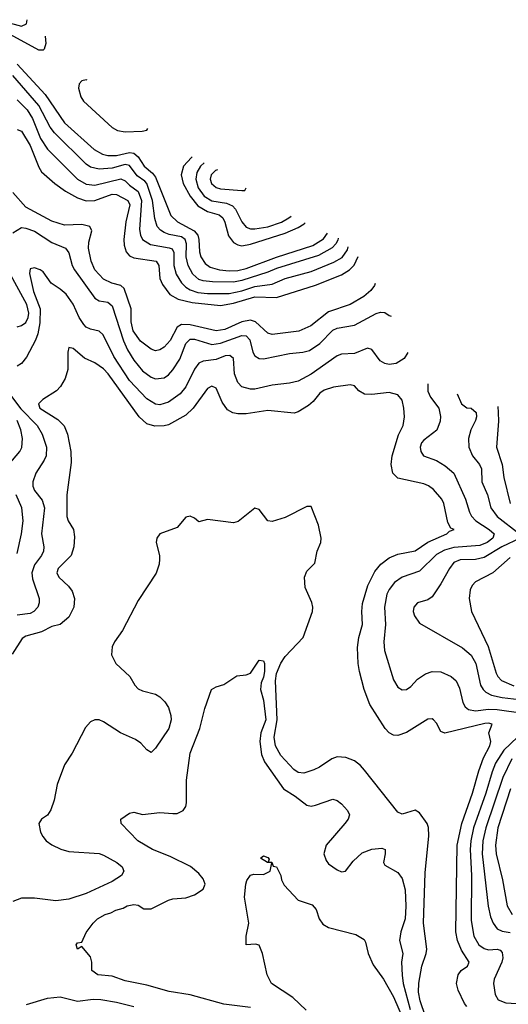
# Model space of a CAD drawing. Header units: inches. Extents: x 884549 to 1028252, y 526810 to 653624.
# Tile 456 of 656: x 926342 to 928601, y 630554 to 635107. Entities that reach past the tile are written whole.
import ezdxf

# ---------------------------------------------------------------- set-up
doc = ezdxf.new("R2010")
doc.units = ezdxf.units.IN
doc.header["$MEASUREMENT"] = 0
doc.layers.add('A9623', color=7, linetype='Continuous')

msp = doc.modelspace()

# ---------------------------------------------------------------- linework, layer by layer
at = {"layer": 'A9623', "color": 5}
for points, elevation in [([(926276.1, 635096.1), (926350, 635076.9), (926373, 635087), (926376.9, 635106.6)], 2540), ([(926459.2, 635030.5), (926462.7, 634997.3), (926454.8, 634970), (926450, 634966), (926430, 634965.5), (926298, 635038)], 2520), ([(926330, 634900.4), (926460.1, 634760.1), (926550, 634630.1), (926687.1, 634507.1), (926725.1, 634485.1), (926750, 634478.9), (926790, 634479.4), (926850, 634493.1), (926870, 634490.1), (926890, 634473.2), (926918.1, 634430), (926956.4, 634396.4), (926970, 634378.6), (927041.4, 634201.4), (927072.1, 634172.1), (927148.8, 634130), (927165.7, 634110), (927171, 634090), (927173.4, 634033.4), (927180.1, 634010), (927199.8, 633979.8), (927223, 633963), (927265.7, 633950), (927310, 633945.9), (927350, 633947), (927390, 633956.7), (927530, 634008.8), (927697.5, 634062.5), (927747.1, 634092.9), (927764.8, 634119.1)], 2480), ([(927814, 634095.8), (927812.4, 634087.6), (927803.7, 634070), (927787.6, 634052.4), (927724.2, 634015.8), (927530, 633956.6), (927490, 633939.5), (927370, 633901.1), (927330, 633893.8), (927234.1, 633894.1), (927190, 633898.7), (927170, 633906), (927142.7, 633930), (927121.8, 633970), (927112.3, 634010), (927113.4, 634070), (927107.9, 634090), (927090, 634103.2), (927033.6, 634113.6), (927010, 634122.9), (926993.3, 634133.3), (926978.5, 634150), (926967.1, 634187.1), (926955.5, 634270), (926930.3, 634350), (926920.7, 634360.7), (926884.8, 634384.8), (926850, 634433), (926830, 634437), (926770, 634419.9), (926710, 634415.5), (926670, 634425.4), (926650, 634438.5), (926502.9, 634582.9), (926482.7, 634610), (926430, 634710), (926310, 634849.2)], 2460), ([(926650, 634829), (926630, 634824.5), (926616.9, 634810), (926614, 634790), (926625.2, 634750), (926637.8, 634730), (926770, 634607.5), (926793.8, 634593.8), (926830, 634588.7), (926908.6, 634591.4), (926930, 634596.1), (926935.2, 634603.9)], 2520), ([(926653.5, 634827.5), (926650, 634829)], 2520), ([(926330, 634736.8), (926376.9, 634690), (926401.8, 634650), (926438.1, 634558.1), (926470, 634508.2), (926610, 634370.1), (926650, 634346.5), (926690, 634341.6), (926810, 634371.3), (926830, 634361.7), (926850, 634340.9), (926890, 634311.8), (926905.5, 634270), (926896.8, 634136.8), (926900.1, 634110), (926909.6, 634090), (926946.8, 634066.8), (927032.5, 634052.5), (927046.5, 634046.5), (927054.8, 634030), (927054.3, 633970), (927065.3, 633930), (927090.1, 633890), (927109.6, 633869.6), (927130, 633857), (927166, 633846), (927210, 633840.5), (927310, 633841.2), (927370, 633853.1), (927430, 633873.8), (927510, 633884.5), (927570, 633910.4), (927690, 633941.9), (927795.1, 633984.9), (927832.5, 634007.5), (927858.1, 634041.9), (927860.7, 634057)], 2440), ([(926330, 634599), (926350, 634591.7), (926390, 634525.1), (926430, 634424.7), (926442.8, 634402.8), (926504.1, 634350), (926554.6, 634314.6), (926610, 634282.8), (926650, 634269.1), (926690, 634271.1), (926770, 634299.7), (926790, 634299.1), (926842.5, 634270), (926851.3, 634250), (926832.3, 634172.3), (926823, 634090), (926824.5, 634064.5), (926834.1, 634034.1), (926850, 634015.6), (926870, 634005.3), (926973.9, 633990), (926984.9, 633970), (926989.6, 633910), (927002.9, 633882.9), (927036.6, 633836.6), (927075, 633815), (927139, 633799), (927270, 633785.7), (927330, 633795.3), (927430, 633825.4), (927530, 633822), (927710, 633879.9), (927830, 633927.6), (927866.7, 633950), (927887.9, 633972.1), (927906.9, 634012)], 2420), ([(927139.7, 634472.8), (927136.2, 634470), (927098.8, 634430), (927089, 634390), (927098.7, 634350), (927130.6, 634290), (927166.3, 634246.3), (927210, 634220.4), (927264.6, 634204.6), (927281, 634190), (927290.8, 634170), (927307, 634107), (927330, 634076.1), (927350, 634065.1), (927370, 634061.8), (927410, 634069.2), (927570, 634119.4), (927630, 634145.9), (927657.2, 634162.8), (927661.9, 634168)], 2520), ([(927194.8, 634444.7), (927178.2, 634430), (927160.6, 634399.4), (927156.4, 634370), (927166.9, 634330), (927195.5, 634290), (927230, 634269.5), (927298.1, 634258.1), (927326, 634246), (927340.5, 634230), (927370, 634171.7), (927390, 634146.8), (927410, 634139.7), (927430, 634139.2), (927490, 634149.5), (927552.2, 634170), (927587.2, 634190), (927596.8, 634198.9)], 2540), ([(927256.3, 634413.2), (927248.1, 634410), (927227.3, 634390), (927223.4, 634370), (927229.1, 634350), (927250, 634330.8), (927270, 634324.4), (927370, 634316.5), (927383.2, 634316.8), (927389.7, 634330)], 2560), ([(927985.8, 633886.5), (927982, 633878), (927965.2, 633854.8), (927933.3, 633826.7), (927870, 633790.5), (927770, 633756), (927688.3, 633691.7), (927633.1, 633666.9), (927510, 633651.7), (927490, 633657), (927431.7, 633710), (927410, 633718.2), (927370, 633710.1), (927290, 633674.1), (927250, 633667.6), (927130, 633696.5), (927090, 633696.8), (927070, 633684.8), (927037.2, 633622.8), (927010, 633592.8), (926990, 633579.8), (926970, 633575.9), (926950, 633582.6), (926900.8, 633620.8), (926867.4, 633667.4), (926858.2, 633710), (926857.6, 633770), (926824.5, 633864.5), (926810, 633877.6), (926767.8, 633887.8), (926730, 633907), (926690.1, 633950), (926673.3, 633990), (926660.1, 634050), (926661.9, 634078.1), (926675.4, 634130), (926665.8, 634150), (926630, 634159.9), (926550, 634156.4), (926490, 634174.8), (926370, 634240.6), (926310, 634307.5)], 2380), ([(926310, 634120.9), (926350, 634145.8), (926370, 634142.6), (926410, 634128.9), (926490, 634076.1), (926553.8, 634050), (926569, 634029), (926585, 633970), (926595.3, 633950), (926690, 633819.7), (926710, 633806.8), (926750, 633800.1), (926770, 633783.8), (926821.5, 633621.5), (926840.3, 633580.3), (926870, 633532.7), (926910, 633482.8), (926950, 633453.2), (926970, 633446.7), (927010, 633451.5), (927030, 633465), (927050, 633487.1), (927082.7, 633537.3), (927110.6, 633609.4), (927130, 633629.5), (927150, 633629.2), (927230, 633604.3), (927270, 633611.5), (927370, 633645.9), (927390, 633644.4), (927406.4, 633626.4), (927420.8, 633570), (927430, 633552.9), (927450, 633540.1), (927470, 633538.7), (927590, 633563.3), (927651, 633569), (927682.1, 633577.9), (927730, 633608.9), (927790, 633671.2), (927810, 633680.1), (927890, 633693.6), (927990, 633748.6), (928010, 633754.5), (928030, 633752.9), (928050, 633738.7), (928059.2, 633735.5)], 2360), ([(926330, 633686.2), (926350, 633692.8), (926370, 633707), (926381.7, 633730), (926384.9, 633750), (926375.5, 633790), (926254.4, 634010)], 2360), ([(928136.9, 633567.4), (928120, 633540), (928083.2, 633516.8), (928050, 633512.8), (928030, 633516.9), (928008.9, 633528.9), (927970, 633582.2), (927950, 633587.6), (927890, 633563.8), (927830, 633560.1), (927810, 633552.3), (927690, 633468.1), (927630, 633435.7), (927590, 633426.3), (927510, 633417.6), (927430, 633399.1), (927410, 633398.8), (927370, 633409.5), (927350, 633428.5), (927336.1, 633470), (927330, 633539.5), (927313.8, 633553.8), (927292.1, 633552.1), (927250, 633535.1), (927190, 633527.2), (927170, 633519), (927150, 633491.3), (927110.6, 633409.4), (927083.7, 633376.3), (927030, 633337.6), (926990, 633326.5), (926970, 633328.9), (926930, 633353.2), (926850, 633437.8), (926777.3, 633550), (926728.5, 633650), (926710, 633667.1), (926670, 633675.3), (926650, 633685), (926638.1, 633698.1), (926617.7, 633730), (926590, 633791.1), (926557, 633837), (926530, 633861), (926488.4, 633888.4), (926450, 633940.2), (926436.5, 633950), (926410, 633958.8), (926390, 633954.3), (926386.8, 633933.2), (926406.6, 633850), (926436.2, 633770), (926435.2, 633704.8), (926425.9, 633654.1), (926415.5, 633624.5), (926374, 633546), (926350, 633517.4), (926330, 633505.4)], 2340), ([(928410, 630545), (928398.2, 630558.2), (928370, 630619.5), (928361.5, 630650), (928369.2, 630690.8), (928384.1, 630710), (928412.9, 630730), (928421, 630750), (928384.3, 630804.3), (928366.8, 630850), (928359.2, 630890), (928364.8, 631290), (928386, 631390), (928436, 631530), (928465.6, 631634.4), (928486.8, 631693.2), (928515.4, 631750), (928521.1, 631770), (928511.1, 631810), (928526.4, 631850), (928510, 631854.8), (928492.2, 631852.2), (928308, 631808), (928290, 631815.3), (928270, 631854.4), (928255.8, 631870), (928250, 631874), (928230, 631873.2), (928130, 631811.3), (928090, 631797.4), (928070, 631799.2), (928050, 631809.4), (928031.7, 631830), (927960.8, 631940.8), (927934.6, 632010), (927913.4, 632093.4), (927907.2, 632130), (927903.8, 632203.8), (927910.1, 632250), (927926.5, 632310), (927923.9, 632370), (927927.9, 632407.9), (927951.5, 632490), (927984.9, 632555.1), (928012.2, 632590), (928050, 632618.8), (928090, 632636.3), (928170, 632651.4), (928229, 632691), (928317.1, 632730), (928330, 632741.6), (928350.4, 632750), (928335.8, 632755.8), (928321.3, 632781.3), (928303.4, 632870), (928293.6, 632890), (928254.9, 632934.9), (928231.8, 632951.8), (928210, 632960.8), (928090, 632986.6), (928067.5, 633010), (928060.4, 633050), (928064.6, 633090), (928093, 633187), (928114.5, 633230), (928121.1, 633270), (928118.9, 633310), (928110, 633347.7), (928090, 633372.8), (928050, 633383.2), (927970, 633373.4), (927936, 633376), (927910.2, 633390), (927890, 633413.6), (927870, 633418.3), (927792.9, 633407.1), (927750, 633393.9), (927730, 633380.7), (927698.8, 633341.2), (927677.5, 633322.5), (927630, 633293), (927611.8, 633288.2), (927490, 633299.5), (927390, 633285), (927350, 633284.6), (927328.4, 633288.4), (927303.5, 633303.5), (927278.7, 633338.7), (927250, 633403.6), (927230, 633411.8), (927210, 633402.2), (927144.3, 633310), (927110, 633277.5), (927030, 633233.6), (927010, 633228.3), (926967.1, 633227.1), (926930, 633238.5), (926895.2, 633270), (926751.4, 633470), (926730, 633492.3), (926690, 633520.7), (926642.5, 633542.5), (926590, 633585.7), (926570, 633590.6), (926565, 633570), (926565, 633490), (926552.5, 633447.5), (926531.2, 633410), (926513, 633390), (926448.4, 633350), (926429.7, 633330), (926435.4, 633310), (926518.7, 633258.7), (926548.2, 633228.2), (926563, 633190), (926578.3, 633110), (926580.4, 633059.6), (926559.9, 632910), (926559.9, 632810), (926565.7, 632790), (926590.6, 632750), (926595.5, 632715.5), (926593.1, 632670), (926580.5, 632630), (926520.7, 632570), (926514.4, 632550), (926523.5, 632530), (926567.6, 632487.6), (926584, 632464), (926594.8, 632430), (926591.9, 632390), (926570, 632344.6), (926528.9, 632311.1), (926490, 632301.1), (926443.7, 632276.3), (926370, 632255.9), (926353.9, 632246.1), (926307.2, 632172.8)], 2320), ([(928228.5, 633423.6), (928228.8, 633388.8), (928241, 633361), (928280.2, 633310), (928287.9, 633272.1), (928286, 633250), (928271.4, 633208.6), (928210, 633162), (928200.2, 633150), (928194, 633130), (928196.9, 633110), (928209.5, 633089.5), (928270, 633069.3), (928310, 633044.3), (928350.1, 633010), (928403.3, 632890), (928421.5, 632830), (928431.8, 632811.8), (928451.5, 632790), (928513.2, 632750), (928535.9, 632730), (928530.1, 632710), (928504.2, 632690), (928470, 632675.8), (928350, 632666.6), (928306.5, 632653.5), (928270, 632633.9), (928190, 632557.2), (928111, 632529), (928075, 632505), (928050, 632472), (928039.8, 632450), (928028.4, 632390), (928033.9, 632310), (928025.9, 632230), (928028.8, 632190), (928070, 632054), (928090, 632020.4), (928110, 632008.7), (928130, 632010.4), (928150, 632023.8), (928182, 632058), (928218.3, 632081.7), (928250, 632093), (928290, 632091), (928337, 632070), (928359.7, 632050), (928375.5, 632015.5), (928391.6, 631950), (928401.5, 631930), (928417.6, 631917.6), (928450, 631911.5), (928510, 631919.4), (928550, 631917.2), (928670, 631900.5)], 2340), ([(926305, 633365), (926348.1, 633308.1), (926423.1, 633230), (926445.4, 633190), (926466.1, 633130), (926463.8, 633090), (926455.7, 633070), (926417.3, 633010), (926403.4, 632970), (926402.2, 632950), (926410.6, 632930), (926446, 632886), (926456.6, 632850), (926443.4, 632730), (926454.3, 632670), (926452.6, 632650), (926443.7, 632630), (926410, 632586.5), (926398, 632550), (926401.6, 632521.6), (926431.9, 632430), (926432.9, 632410), (926425.8, 632390), (926407.3, 632370), (926390, 632361.4), (926330, 632353.3)], 2340), ([(928364.3, 633377.3), (928384.8, 633330), (928410, 633312.3), (928430, 633311.3), (928452.2, 633290), (928454.6, 633270), (928450, 633253), (928428.8, 633210), (928417.7, 633170), (928419.1, 633130), (928435.9, 633090), (928468.1, 633050), (928477.5, 633030), (928478.8, 632970), (928505, 632910), (928521.2, 632850), (928550.6, 632810), (928653.6, 632730)], 2360), ([(928553.1, 633318.4), (928555.1, 633290), (928556.2, 633250), (928546.6, 633130), (928573.7, 633050), (928581.1, 632990), (928610.1, 632870)], 2380), ([(926292.2, 633050), (926342.3, 633110), (926351.8, 633128.2), (926355, 633170), (926346.7, 633210), (926330, 633253)], 2360), ([(926330, 632639.1), (926350.8, 632730), (926358.6, 632790), (926352.8, 632850), (926325.3, 632910)], 2360), ([(928218.3, 630498.3), (928194.1, 630570), (928186.4, 630610), (928187.3, 630652.7), (928201, 630730), (928221.8, 630790), (928223.9, 630810), (928208.9, 630930), (928216.9, 631163), (928233.7, 631333.7), (928232.1, 631372.1), (928226, 631390), (928190, 631440.3), (928170, 631452), (928110, 631433.6), (928090, 631442), (927937.1, 631637.1), (927918.3, 631658.3), (927890, 631679.5), (927850, 631695.8), (927810, 631699.1), (927785.1, 631690), (927729, 631651), (927702, 631638), (927656.2, 631623.8), (927630, 631626.5), (927610, 631639.7), (927550, 631705.4), (927524.8, 631750), (927518.6, 631790), (927532.7, 631870), (927525.2, 632050), (927530, 632084.2), (927550, 632131.9), (927570, 632162.3), (927653.6, 632250), (927695.8, 632370), (927697.4, 632390), (927692.2, 632412.2), (927661.9, 632481.9), (927659.3, 632530), (927670, 632556.3), (927706.2, 632593.8), (927718.3, 632650), (927734.4, 632690), (927736.4, 632710), (927723.1, 632770), (927690, 632855.5), (927670, 632856), (927570, 632805.8), (927510, 632786), (927490, 632790.3), (927450, 632841.6), (927430, 632848.2), (927352.9, 632787.1), (927330, 632780.3), (927210, 632796.3), (927170, 632784.9), (927150, 632802), (927130, 632810.8), (927110, 632806), (927070, 632758.7), (926990, 632730.3), (926976.9, 632710), (926973.3, 632690), (926988.3, 632630), (926988.2, 632611.8), (926986.3, 632590), (926972.7, 632547.3), (926890, 632420.7), (926817.4, 632282.6), (926779.8, 632230), (926770, 632206.8), (926767.3, 632170), (926786.8, 632130), (926851.1, 632070), (926874.8, 632030), (926890, 632013.7), (926910, 632003.5), (926970, 631988.1), (926990, 631976.5), (927013.5, 631953.5), (927030, 631926), (927041, 631890), (927042, 631870), (927031.2, 631830), (926970, 631738.8), (926950, 631718.8), (926930, 631730.8), (926902.3, 631762.3), (926878.3, 631778.3), (926808, 631810), (926730, 631860.3), (926709.7, 631870.3), (926690, 631870.4), (926670, 631860.5), (926646.3, 631833.7), (926584.1, 631715.9), (926550, 631661.3), (926515.6, 631570), (926501.6, 631498.4), (926486.6, 631453.4), (926470.7, 631429.3), (926443.6, 631410), (926431.3, 631390), (926437.7, 631350), (926448.4, 631330), (926464.8, 631310), (926490, 631292), (926531.9, 631271.9), (926570, 631261), (926710, 631251.3), (926730, 631244.1), (926791.2, 631210), (926815.8, 631190), (926823.5, 631170), (926813.3, 631150), (926770, 631121.5), (926650, 631066.5), (926570, 631040.6), (926510, 631032.8), (926410, 631044.4), (926350, 631044.6), (926310, 631030.3)], 2280), ([(928656, 632710), (928571.1, 632668.9), (928490, 632619.8), (928450, 632611.3), (928379.3, 632610), (928350, 632596.6), (928328.9, 632570), (928290, 632497.7), (928250, 632438.9), (928230, 632425.1), (928182, 632410), (928164, 632390), (928162, 632370), (928167.1, 632350), (928190, 632316.4), (928390, 632202.6), (928430, 632168.6), (928451.5, 632130), (928473.5, 632030), (928484.4, 632010), (928497.7, 631997.7), (928524.4, 631984.4), (928572.2, 631972.2), (928730, 631954.3)], 2360), ([(928610, 632619.5), (928530, 632548.7), (928450, 632507.8), (928434.5, 632490), (928425.7, 632470), (928420.1, 632430), (928431.7, 632370), (928508.1, 632208.1), (928545, 632085), (928552.3, 632070), (928570, 632051.3), (928627.3, 632027.3)], 2380), ([(927410, 630540.4), (927285.3, 630554.7), (927130, 630598.6), (927033.1, 630613.1), (926930, 630643.1), (926830, 630663.5), (926770, 630684), (926704, 630690), (926676, 630710), (926676, 630750), (926670, 630774), (926630, 630822), (926609.4, 630810), (926602.7, 630830), (926610, 630838.8), (926630, 630842), (926650, 630886), (926681.6, 630930), (926702, 630950), (926737.2, 630970), (926763.3, 630976.7), (926786, 630990), (926820.5, 630999.5), (926839, 631010), (926870, 631015.6), (926890, 631013.1), (926916.1, 630996.1), (926950, 630996.5), (927030, 631035.7), (927050, 631041.7), (927110, 631047.3), (927150, 631060.2), (927190, 631087.2), (927197.1, 631102.9), (927199, 631110), (927190, 631134.7), (927170, 631158.8), (927131.3, 631191.3), (927038.5, 631238.5), (926956.4, 631270), (926888.2, 631310), (926811.3, 631390), (926809.6, 631410), (926850, 631438.7), (926870, 631442), (926910, 631432), (926990, 631440.9), (927050, 631436.2), (927070, 631437.3), (927098.4, 631450), (927110.8, 631469.2), (927113.8, 631486.2), (927113.2, 631590), (927130, 631716), (927175.6, 631830), (927197.7, 631922.3), (927229, 632010), (927250, 632022.8), (927286.3, 632033.7), (927346.3, 632073.7), (927390, 632077.3), (927410, 632085.5), (927450, 632146), (927470, 632142), (927474.7, 632130), (927473.6, 632093.6), (927470, 632066.3), (927459, 632041), (927456.3, 632010), (927470, 631960.7), (927480.5, 631870), (927457.6, 631810), (927452.5, 631770), (927459.9, 631710), (927474.7, 631674.7), (927562.2, 631550), (927616.6, 631516.6), (927670, 631474.4), (927690, 631471.2), (927710, 631474.8), (927790, 631502.7), (927810, 631497), (927830, 631481.6), (927857.6, 631450), (927866.4, 631430), (927860.3, 631410), (927845.7, 631390), (927758.9, 631290), (927748.8, 631250), (927758.7, 631218.7), (927770, 631204.4), (927810, 631176.4), (927830, 631166.4), (927848, 631170), (927884, 631216), (927926, 631254), (927970, 631272.3), (928016.4, 631276.4), (928031.3, 631270), (928032.2, 631250), (928024, 631210), (928030, 631198), (928090, 631164.4), (928110, 631136.3), (928123.9, 631083.9), (928128.3, 631008.3), (928124.2, 630950), (928105.1, 630890), (928098.6, 630850), (928113.6, 630790), (928107.7, 630750), (928110.5, 630689.5), (928115.9, 630650), (928147.3, 630530)], 2260), ([(928643.3, 631790), (928579.9, 631730), (928542, 631670), (928526.1, 631630), (928498.1, 631530), (928440.2, 631370), (928428.1, 631310), (928425.1, 631270), (928431.2, 631150), (928430, 630942), (928441.7, 630870), (928465, 630830), (928490, 630811.8), (928510, 630806.4), (928550, 630809), (928564.4, 630804.4), (928573.5, 630793.5), (928575.8, 630770), (928571.5, 630750), (928536.4, 630670), (928532.2, 630650), (928540, 630600), (928554.5, 630574.5), (928590, 630560.7), (928690, 630555.6)], 2340), ([(928617.1, 631690), (928576.5, 631603.5), (928497.4, 631370), (928483.8, 631310), (928480.1, 631250), (928508.6, 631008.6), (928519.2, 630959.3), (928530.7, 630930), (928550, 630903.9), (928572.8, 630892.8), (928610, 630886.1)], 2360), ([(928611.4, 631550), (928553.2, 631370), (928541.7, 631290), (928544.9, 631250), (928574, 631130), (928596.5, 631010), (928619.3, 630970)], 2380), ([(927667, 630527), (927605.5, 630585.5), (927506, 630650), (927486, 630690), (927465.2, 630790), (927450, 630828), (927433.2, 630833.2), (927389.2, 630830), (927389.6, 630869.6), (927401.3, 630930), (927381.6, 631050), (927387, 631110), (927392.5, 631127.5), (927410, 631152), (927424, 631156), (927470, 631154.4), (927500.7, 631170), (927508.7, 631208.7), (927488, 631210), (927455.3, 631230), (927470, 631241), (927490, 631233.4), (927495.3, 631224.7), (927491.6, 631211.6), (927508.4, 631211.6), (927513.7, 631193.7), (927530.2, 631190), (927550, 631150.7), (927552.6, 631130), (927564.8, 631104.8), (927630, 631035.2), (927694.2, 631014.2), (927712.3, 630992.3), (927726.8, 630950), (927744.3, 630924.3), (927770, 630909.1), (927896.9, 630876.9), (927934.2, 630854.2), (927941.8, 630841.8), (927953.4, 630790), (927977, 630737), (928024.1, 630670), (928070, 630589.1), (928124.3, 630464.3)], 2240), ([(926374.2, 630554.3), (926470, 630582.2), (926530, 630589.1), (926610, 630569.5), (926682, 630578), (926716.9, 630576.9), (926790, 630564.7), (926870, 630543.9)], 2280)]:
    msp.add_lwpolyline(points, dxfattribs=dict(at, elevation=elevation))

doc.saveas('drawing.dxf')
